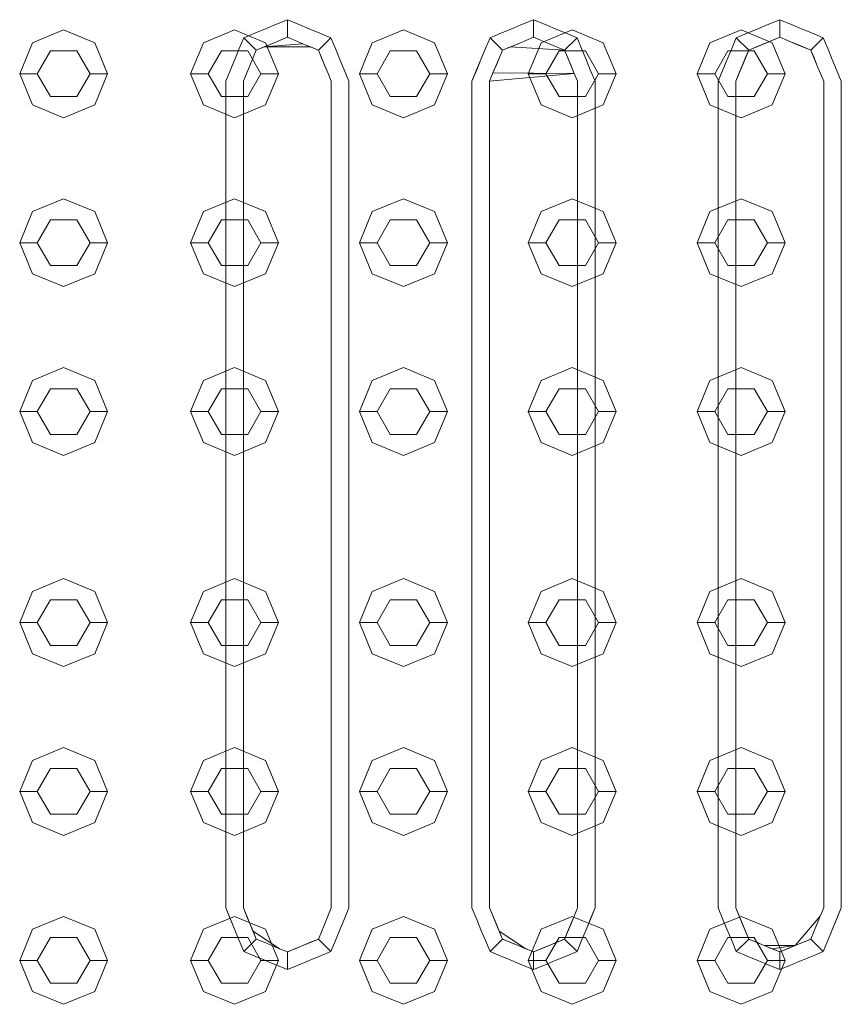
# Model space of a CAD drawing. Header units: millimetres. Extents: x 2 to 902, y -447 to 199.
# Tile 551 of 656: x 26.745 to 27.212, y 155.575 to 156.135. Entities that reach past the tile are written whole.
import ezdxf

# ---------------------------------------------------------------- set-up
doc = ezdxf.new("R2010")
doc.units = ezdxf.units.MM
doc.header["$MEASUREMENT"] = 0
doc.layers.add('IFC-Elemento construtivo genérico-Contorno', color=253, linetype='Continuous', lineweight=5)

msp = doc.modelspace()

# ---------------------------------------------------------------- linework, layer by layer
at = {"layer": 'IFC-Elemento construtivo genérico-Contorno', "color": 7, "lineweight": 5}
for p, q in [((26.87854, 156.12751), (26.88473, 156.13007)), ((26.88473, 156.13007), (26.89092, 156.13263)), ((26.89092, 156.13263), (26.89711, 156.1352)), ((26.89711, 156.1252), (26.89711, 156.1352)), ((26.89711, 156.1352), (26.90329, 156.13263)), ((26.90329, 156.13263), (26.90948, 156.13007)), ((26.90948, 156.13007), (26.91567, 156.12751)), ((27.01854, 156.12751), (27.02473, 156.13007)), ((27.02473, 156.13007), (27.03092, 156.13263)), ((27.03092, 156.13263), (27.03711, 156.1352)), ((27.03711, 156.1252), (27.03711, 156.1352)), ((27.03711, 156.1352), (27.04329, 156.13263)), ((27.04329, 156.13263), (27.04948, 156.13007)), ((27.04948, 156.13007), (27.05567, 156.12751)), ((27.15854, 156.12751), (27.16473, 156.13007)), ((27.16473, 156.13007), (27.17092, 156.13263)), ((27.17092, 156.13263), (27.17711, 156.1352)), ((27.17711, 156.1252), (27.17711, 156.1352)), ((27.17711, 156.1352), (27.18329, 156.13263)), ((27.18329, 156.13263), (27.18948, 156.13007)), ((27.18948, 156.13007), (27.19567, 156.12751)), ((26.75225, 156.1221), (26.76992, 156.12943)), ((26.76992, 156.12943), (26.7876, 156.1221)), ((26.84943, 156.1221), (26.86711, 156.12943)), ((26.86711, 156.12943), (26.88478, 156.1221)), ((26.86979, 156.11876), (26.87236, 156.12495)), ((26.87236, 156.12495), (26.87854, 156.12751)), ((26.87236, 156.12495), (26.87943, 156.11788)), ((26.88827, 156.12154), (26.89711, 156.1252)), ((26.89269, 156.12336), (26.89711, 156.1252)), ((26.89711, 156.1252), (26.90594, 156.12154)), ((26.89711, 156.1252), (26.90153, 156.12336)), ((26.91478, 156.11788), (26.92186, 156.12495)), ((26.91567, 156.12751), (26.92186, 156.12495)), ((26.92186, 156.12495), (26.92442, 156.11876)), ((26.94543, 156.1221), (26.96311, 156.12943)), ((26.96311, 156.12943), (26.98078, 156.1221)), ((27.00979, 156.11876), (27.01236, 156.12495)), ((27.01236, 156.12495), (27.01854, 156.12751)), ((27.01236, 156.12495), (27.01943, 156.11788)), ((27.02827, 156.12154), (27.03711, 156.1252)), ((27.03711, 156.1252), (27.04594, 156.12154)), ((27.04143, 156.1221), (27.05911, 156.12943)), ((27.05478, 156.11788), (27.06186, 156.12495)), ((27.05567, 156.12751), (27.06186, 156.12495)), ((27.05911, 156.12943), (27.07678, 156.1221)), ((27.06186, 156.12495), (27.06442, 156.11876)), ((27.13743, 156.1221), (27.15511, 156.12943)), ((27.14979, 156.11876), (27.15236, 156.12495)), ((27.15236, 156.12495), (27.15854, 156.12751)), ((27.15236, 156.12495), (27.15943, 156.11788)), ((27.15511, 156.12943), (27.17278, 156.1221)), ((27.15943, 156.11788), (27.17711, 156.1252)), ((27.16827, 156.12154), (27.17711, 156.1252)), ((27.17269, 156.12336), (27.17711, 156.1252)), ((27.17711, 156.1252), (27.18594, 156.12154)), ((27.17711, 156.1252), (27.18153, 156.12336)), ((27.19478, 156.11788), (27.20186, 156.12495)), ((27.19567, 156.12751), (27.20186, 156.12495)), ((27.20186, 156.12495), (27.20442, 156.11876)), ((26.74492, 156.10443), (26.75225, 156.1221)), ((26.7876, 156.1221), (26.79492, 156.10443)), ((26.84211, 156.10443), (26.84943, 156.1221)), ((26.86723, 156.11257), (26.86979, 156.11876)), ((26.87943, 156.11788), (26.88827, 156.12154)), ((26.87943, 156.11788), (26.88385, 156.1197)), ((26.88383, 156.1197), (26.90594, 156.12154)), ((26.88385, 156.1197), (26.88827, 156.12154)), ((26.88385, 156.1197), (26.91038, 156.1197)), ((26.88478, 156.1221), (26.89211, 156.10443)), ((26.88827, 156.12154), (26.89269, 156.12336)), ((26.90153, 156.12336), (26.90594, 156.12154)), ((26.90594, 156.12154), (26.91478, 156.11788)), ((26.91036, 156.1197), (26.91478, 156.11788)), ((26.92442, 156.11876), (26.92698, 156.11257)), ((26.93811, 156.10443), (26.94543, 156.1221)), ((26.98078, 156.1221), (26.98811, 156.10443)), ((27.00723, 156.11257), (27.00979, 156.11876)), ((27.01943, 156.11788), (27.02827, 156.12154)), ((27.01943, 156.11788), (27.02385, 156.1197)), ((27.02385, 156.1197), (27.05478, 156.11788)), ((27.03411, 156.10443), (27.04143, 156.1221)), ((27.04594, 156.12154), (27.05478, 156.11788)), ((27.06442, 156.11876), (27.06698, 156.11257)), ((27.07678, 156.1221), (27.08411, 156.10443)), ((27.13011, 156.10443), (27.13743, 156.1221)), ((27.14723, 156.11257), (27.14979, 156.11876)), ((27.15943, 156.11788), (27.16827, 156.12154)), ((27.15943, 156.11788), (27.16385, 156.1197)), ((27.16385, 156.1197), (27.17269, 156.12336)), ((27.17278, 156.1221), (27.18011, 156.10443)), ((27.18153, 156.12336), (27.19036, 156.1197)), ((27.18594, 156.12154), (27.19478, 156.11788)), ((27.19036, 156.1197), (27.19478, 156.11788)), ((27.20442, 156.11876), (27.20698, 156.11257)), ((26.75492, 156.10443), (26.76242, 156.11742)), ((26.76242, 156.11742), (26.77742, 156.11742)), ((26.77742, 156.11742), (26.78492, 156.10443)), ((26.85211, 156.10443), (26.85961, 156.11742)), ((26.85961, 156.11742), (26.87461, 156.11742)), ((26.87461, 156.11742), (26.88211, 156.10443)), ((26.876, 156.10958), (26.87943, 156.11788)), ((26.876, 156.10958), (26.87771, 156.11373)), ((26.87771, 156.11373), (26.87943, 156.11788)), ((26.91478, 156.11788), (26.91844, 156.10904)), ((26.91478, 156.11788), (26.91661, 156.11345)), ((26.91661, 156.11345), (26.92028, 156.10461)), ((26.94811, 156.10443), (26.95561, 156.11742)), ((26.95561, 156.11742), (26.97061, 156.11742)), ((26.97061, 156.11742), (26.97811, 156.10443)), ((27.01405, 156.1049), (27.01771, 156.11373)), ((27.016, 156.10958), (27.01771, 156.11373)), ((27.01771, 156.11373), (27.01943, 156.11788)), ((27.04411, 156.10443), (27.05161, 156.11742)), ((27.05161, 156.11742), (27.06661, 156.11742)), ((27.05478, 156.11788), (27.05844, 156.10904)), ((27.05478, 156.11788), (27.05661, 156.11345)), ((27.05661, 156.11345), (27.06028, 156.10461)), ((27.06661, 156.11742), (27.07411, 156.10443)), ((27.14011, 156.10443), (27.14761, 156.11742)), ((27.14761, 156.11742), (27.16261, 156.11742)), ((27.15211, 156.1002), (27.15943, 156.11788)), ((27.15405, 156.1049), (27.15943, 156.11788)), ((27.156, 156.10958), (27.15943, 156.11788)), ((27.156, 156.10958), (27.15771, 156.11373)), ((27.15771, 156.11373), (27.15943, 156.11788)), ((27.16261, 156.11742), (27.17011, 156.10443)), ((27.19478, 156.11788), (27.19844, 156.10904)), ((27.19478, 156.11788), (27.19661, 156.11345)), ((27.19661, 156.11345), (27.19844, 156.10904)), ((26.86483, 156.10677), (26.86723, 156.11257)), ((26.87405, 156.1049), (26.876, 156.10958)), ((26.91844, 156.10904), (26.92028, 156.10461)), ((26.92698, 156.11257), (26.92938, 156.10677)), ((27.00211, 156.1002), (27.00723, 156.11257)), ((27.00483, 156.10677), (27.00723, 156.11257)), ((27.01405, 156.1049), (27.016, 156.10958)), ((27.05844, 156.10904), (27.06028, 156.10461)), ((27.06698, 156.11257), (27.06938, 156.10677)), ((27.14483, 156.10677), (27.14723, 156.11257)), ((27.15405, 156.1049), (27.156, 156.10958)), ((27.19844, 156.10904), (27.20211, 156.1002)), ((27.19844, 156.10904), (27.20028, 156.10461)), ((27.20698, 156.11257), (27.20938, 156.10677)), ((26.74492, 156.10443), (26.75492, 156.10443)), ((26.74492, 156.10443), (26.75225, 156.08675)), ((26.75492, 156.10443), (26.76242, 156.09144)), ((26.77742, 156.09144), (26.78492, 156.10443)), ((26.78492, 156.10443), (26.79492, 156.10443)), ((26.7876, 156.08675), (26.79492, 156.10443)), ((26.84211, 156.10443), (26.85211, 156.10443)), ((26.84211, 156.10443), (26.84943, 156.08675)), ((26.85211, 156.10443), (26.85961, 156.09144)), ((26.86211, 156.1002), (26.86483, 156.10677)), ((26.87211, 156.1002), (26.87405, 156.1049)), ((26.87461, 156.09144), (26.88211, 156.10443)), ((26.88211, 156.10443), (26.89211, 156.10443)), ((26.88478, 156.08675), (26.89211, 156.10443)), ((26.92028, 156.10461), (26.92211, 156.1002)), ((26.92938, 156.10677), (26.93211, 156.1002)), ((26.93811, 156.10443), (26.94811, 156.10443)), ((26.93811, 156.10443), (26.94543, 156.08675)), ((26.94811, 156.10443), (26.95561, 156.09144)), ((26.97061, 156.09144), (26.97811, 156.10443)), ((26.97811, 156.10443), (26.98811, 156.10443)), ((26.98078, 156.08675), (26.98811, 156.10443)), ((27.00211, 156.1002), (27.00483, 156.10677)), ((27.01211, 156.1002), (27.01405, 156.1049)), ((27.01211, 156.1002), (27.06028, 156.10461)), ((27.01405, 156.1049), (27.06028, 156.10461)), ((27.03411, 156.10443), (27.04411, 156.10443)), ((27.03411, 156.10443), (27.04143, 156.08675)), ((27.04411, 156.10443), (27.05161, 156.09144)), ((27.06028, 156.10461), (27.06211, 156.1002)), ((27.06661, 156.09144), (27.07411, 156.10443)), ((27.06938, 156.10677), (27.07211, 156.1002)), ((27.07411, 156.10443), (27.08411, 156.10443)), ((27.07678, 156.08675), (27.08411, 156.10443)), ((27.13011, 156.10443), (27.14011, 156.10443)), ((27.13011, 156.10443), (27.13743, 156.08675)), ((27.14011, 156.10443), (27.14761, 156.09144)), ((27.14211, 156.1002), (27.14483, 156.10677)), ((27.15211, 156.1002), (27.15405, 156.1049)), ((27.16261, 156.09144), (27.17011, 156.10443)), ((27.17011, 156.10443), (27.18011, 156.10443)), ((27.17278, 156.08675), (27.18011, 156.10443)), ((27.20028, 156.10461), (27.20211, 156.1002)), ((27.20938, 156.10677), (27.21211, 156.1002)), ((26.86211, 155.6302), (26.86211, 156.1002)), ((26.87211, 155.6302), (26.87211, 156.1002)), ((26.92211, 155.6302), (26.92211, 156.1002)), ((26.93211, 155.6302), (26.93211, 156.1002)), ((27.00211, 155.6302), (27.00211, 156.1002)), ((27.01211, 155.6302), (27.01211, 156.1002)), ((27.06211, 155.6302), (27.06211, 156.1002)), ((27.07211, 155.6302), (27.07211, 156.1002)), ((27.14211, 155.6302), (27.14211, 156.1002)), ((27.15211, 155.6302), (27.15211, 156.1002)), ((27.20211, 155.6302), (27.20211, 156.1002)), ((27.21211, 155.6302), (27.21211, 156.1002)), ((26.76242, 156.09144), (26.77742, 156.09144)), ((26.85961, 156.09144), (26.87461, 156.09144)), ((26.95561, 156.09144), (26.97061, 156.09144)), ((27.05161, 156.09144), (27.06661, 156.09144)), ((27.14761, 156.09144), (27.16261, 156.09144)), ((26.75225, 156.08675), (26.76992, 156.07943)), ((26.76992, 156.07943), (26.7876, 156.08675)), ((26.84943, 156.08675), (26.86711, 156.07943)), ((26.86711, 156.07943), (26.88478, 156.08675)), ((26.94543, 156.08675), (26.96311, 156.07943)), ((26.96311, 156.07943), (26.98078, 156.08675)), ((27.04143, 156.08675), (27.05911, 156.07943)), ((27.05911, 156.07943), (27.07678, 156.08675)), ((27.13743, 156.08675), (27.15511, 156.07943)), ((27.15511, 156.07943), (27.17278, 156.08675)), ((26.75225, 156.02611), (26.76992, 156.03343)), ((26.76992, 156.03343), (26.7876, 156.02611)), ((26.84943, 156.02611), (26.86711, 156.03343)), ((26.86711, 156.03343), (26.88478, 156.02611)), ((26.94543, 156.02611), (26.96311, 156.03343)), ((26.96311, 156.03343), (26.98078, 156.02611)), ((27.04143, 156.02611), (27.05911, 156.03343)), ((27.05911, 156.03343), (27.07678, 156.02611)), ((27.13743, 156.02611), (27.15511, 156.03343)), ((27.15511, 156.03343), (27.17278, 156.02611)), ((26.74492, 156.00843), (26.75225, 156.02611)), ((26.7876, 156.02611), (26.79492, 156.00843)), ((26.84211, 156.00843), (26.84943, 156.02611)), ((26.88478, 156.02611), (26.89211, 156.00843)), ((26.93811, 156.00843), (26.94543, 156.02611)), ((26.98078, 156.02611), (26.98811, 156.00843)), ((27.03411, 156.00843), (27.04143, 156.02611)), ((27.07678, 156.02611), (27.08411, 156.00843)), ((27.13011, 156.00843), (27.13743, 156.02611)), ((27.17278, 156.02611), (27.18011, 156.00843)), ((26.75492, 156.00843), (26.76242, 156.02142)), ((26.76242, 156.02142), (26.77742, 156.02142)), ((26.77742, 156.02142), (26.78492, 156.00843)), ((26.85211, 156.00843), (26.85961, 156.02142)), ((26.85961, 156.02142), (26.87461, 156.02142)), ((26.87461, 156.02142), (26.88211, 156.00843)), ((26.94811, 156.00843), (26.95561, 156.02142)), ((26.95561, 156.02142), (26.97061, 156.02142)), ((26.97061, 156.02142), (26.97811, 156.00843)), ((27.04411, 156.00843), (27.05161, 156.02142)), ((27.05161, 156.02142), (27.06661, 156.02142)), ((27.06661, 156.02142), (27.07411, 156.00843)), ((27.14011, 156.00843), (27.14761, 156.02142)), ((27.14761, 156.02142), (27.16261, 156.02142)), ((27.16261, 156.02142), (27.17011, 156.00843)), ((26.74492, 156.00843), (26.75492, 156.00843)), ((26.74492, 156.00843), (26.75225, 155.99076)), ((26.75492, 156.00843), (26.76242, 155.99544)), ((26.77742, 155.99544), (26.78492, 156.00843)), ((26.78492, 156.00843), (26.79492, 156.00843)), ((26.7876, 155.99076), (26.79492, 156.00843)), ((26.84211, 156.00843), (26.85211, 156.00843)), ((26.84211, 156.00843), (26.84943, 155.99076)), ((26.85211, 156.00843), (26.85961, 155.99544)), ((26.87461, 155.99544), (26.88211, 156.00843)), ((26.88211, 156.00843), (26.89211, 156.00843)), ((26.88478, 155.99076), (26.89211, 156.00843)), ((26.93811, 156.00843), (26.94811, 156.00843)), ((26.93811, 156.00843), (26.94543, 155.99076)), ((26.94811, 156.00843), (26.95561, 155.99544)), ((26.97061, 155.99544), (26.97811, 156.00843)), ((26.97811, 156.00843), (26.98811, 156.00843)), ((26.98078, 155.99076), (26.98811, 156.00843)), ((27.03411, 156.00843), (27.04411, 156.00843)), ((27.03411, 156.00843), (27.04143, 155.99076)), ((27.04411, 156.00843), (27.05161, 155.99544)), ((27.06661, 155.99544), (27.07411, 156.00843)), ((27.07411, 156.00843), (27.08411, 156.00843)), ((27.07678, 155.99076), (27.08411, 156.00843)), ((27.13011, 156.00843), (27.14011, 156.00843)), ((27.13011, 156.00843), (27.13743, 155.99076)), ((27.14011, 156.00843), (27.14761, 155.99544)), ((27.16261, 155.99544), (27.17011, 156.00843)), ((27.17011, 156.00843), (27.18011, 156.00843)), ((27.17278, 155.99076), (27.18011, 156.00843)), ((26.75225, 155.99076), (26.76992, 155.98343)), ((26.76242, 155.99544), (26.77742, 155.99544)), ((26.76992, 155.98343), (26.7876, 155.99076)), ((26.84943, 155.99076), (26.86711, 155.98343)), ((26.85961, 155.99544), (26.87461, 155.99544)), ((26.86711, 155.98343), (26.88478, 155.99076)), ((26.94543, 155.99076), (26.96311, 155.98343)), ((26.95561, 155.99544), (26.97061, 155.99544)), ((26.96311, 155.98343), (26.98078, 155.99076)), ((27.04143, 155.99076), (27.05911, 155.98343)), ((27.05161, 155.99544), (27.06661, 155.99544)), ((27.05911, 155.98343), (27.07678, 155.99076)), ((27.13743, 155.99076), (27.15511, 155.98343)), ((27.14761, 155.99544), (27.16261, 155.99544)), ((27.15511, 155.98343), (27.17278, 155.99076)), ((26.75225, 155.93011), (26.76992, 155.93743)), ((26.76992, 155.93743), (26.7876, 155.93011)), ((26.84943, 155.93011), (26.86711, 155.93743)), ((26.86711, 155.93743), (26.88478, 155.93011)), ((26.94543, 155.93011), (26.96311, 155.93743)), ((26.96311, 155.93743), (26.98078, 155.93011)), ((27.04143, 155.93011), (27.05911, 155.93743)), ((27.05911, 155.93743), (27.07678, 155.93011)), ((27.13743, 155.93011), (27.15511, 155.93743)), ((27.15511, 155.93743), (27.17278, 155.93011)), ((26.74492, 155.91243), (26.75225, 155.93011)), ((26.7876, 155.93011), (26.79492, 155.91243)), ((26.84211, 155.91243), (26.84943, 155.93011)), ((26.88478, 155.93011), (26.89211, 155.91243)), ((26.93811, 155.91243), (26.94543, 155.93011)), ((26.98078, 155.93011), (26.98811, 155.91243)), ((27.03411, 155.91243), (27.04143, 155.93011)), ((27.07678, 155.93011), (27.08411, 155.91243)), ((27.13011, 155.91243), (27.13743, 155.93011)), ((27.17278, 155.93011), (27.18011, 155.91243)), ((26.75492, 155.91243), (26.76242, 155.92542)), ((26.76242, 155.92542), (26.77742, 155.92542)), ((26.77742, 155.92542), (26.78492, 155.91243)), ((26.85211, 155.91243), (26.85961, 155.92542)), ((26.85961, 155.92542), (26.87461, 155.92542)), ((26.87461, 155.92542), (26.88211, 155.91243)), ((26.94811, 155.91243), (26.95561, 155.92542)), ((26.95561, 155.92542), (26.97061, 155.92542)), ((26.97061, 155.92542), (26.97811, 155.91243)), ((27.04411, 155.91243), (27.05161, 155.92542)), ((27.05161, 155.92542), (27.06661, 155.92542)), ((27.06661, 155.92542), (27.07411, 155.91243)), ((27.14011, 155.91243), (27.14761, 155.92542)), ((27.14761, 155.92542), (27.16261, 155.92542)), ((27.16261, 155.92542), (27.17011, 155.91243)), ((26.74492, 155.91243), (26.75492, 155.91243)), ((26.74492, 155.91243), (26.75225, 155.89475)), ((26.75492, 155.91243), (26.76242, 155.89944)), ((26.77742, 155.89944), (26.78492, 155.91243)), ((26.78492, 155.91243), (26.79492, 155.91243)), ((26.7876, 155.89475), (26.79492, 155.91243)), ((26.84211, 155.91243), (26.85211, 155.91243)), ((26.84211, 155.91243), (26.84943, 155.89475)), ((26.85211, 155.91243), (26.85961, 155.89944)), ((26.87461, 155.89944), (26.88211, 155.91243)), ((26.88211, 155.91243), (26.89211, 155.91243)), ((26.88478, 155.89475), (26.89211, 155.91243)), ((26.93811, 155.91243), (26.94811, 155.91243)), ((26.93811, 155.91243), (26.94543, 155.89475)), ((26.94811, 155.91243), (26.95561, 155.89944)), ((26.97061, 155.89944), (26.97811, 155.91243)), ((26.97811, 155.91243), (26.98811, 155.91243)), ((26.98078, 155.89475), (26.98811, 155.91243)), ((27.03411, 155.91243), (27.04411, 155.91243)), ((27.03411, 155.91243), (27.04143, 155.89475)), ((27.04411, 155.91243), (27.05161, 155.89944)), ((27.06661, 155.89944), (27.07411, 155.91243)), ((27.07411, 155.91243), (27.08411, 155.91243)), ((27.07678, 155.89475), (27.08411, 155.91243)), ((27.13011, 155.91243), (27.14011, 155.91243)), ((27.13011, 155.91243), (27.13743, 155.89475)), ((27.14011, 155.91243), (27.14761, 155.89944)), ((27.16261, 155.89944), (27.17011, 155.91243)), ((27.17011, 155.91243), (27.18011, 155.91243)), ((27.17278, 155.89475), (27.18011, 155.91243)), ((26.75225, 155.89475), (26.76992, 155.88743)), ((26.76242, 155.89944), (26.77742, 155.89944)), ((26.76992, 155.88743), (26.7876, 155.89475)), ((26.84943, 155.89475), (26.86711, 155.88743)), ((26.85961, 155.89944), (26.87461, 155.89944)), ((26.86711, 155.88743), (26.88478, 155.89475)), ((26.94543, 155.89475), (26.96311, 155.88743)), ((26.95561, 155.89944), (26.97061, 155.89944)), ((26.96311, 155.88743), (26.98078, 155.89475)), ((27.04143, 155.89475), (27.05911, 155.88743)), ((27.05161, 155.89944), (27.06661, 155.89944)), ((27.05911, 155.88743), (27.07678, 155.89475)), ((27.13743, 155.89475), (27.15511, 155.88743)), ((27.14761, 155.89944), (27.16261, 155.89944)), ((27.15511, 155.88743), (27.17278, 155.89475)), ((26.75225, 155.81011), (26.76992, 155.81743)), ((26.76992, 155.81743), (26.7876, 155.81011)), ((26.84943, 155.81011), (26.86711, 155.81743)), ((26.86711, 155.81743), (26.88478, 155.81011)), ((26.94543, 155.81011), (26.96311, 155.81743)), ((26.96311, 155.81743), (26.98078, 155.81011)), ((27.04143, 155.81011), (27.05911, 155.81743)), ((27.05911, 155.81743), (27.07678, 155.81011)), ((27.13743, 155.81011), (27.15511, 155.81743)), ((27.15511, 155.81743), (27.17278, 155.81011)), ((26.74492, 155.79243), (26.75225, 155.81011)), ((26.75492, 155.79243), (26.76242, 155.80542)), ((26.76242, 155.80542), (26.77742, 155.80542)), ((26.77742, 155.80542), (26.78492, 155.79243)), ((26.7876, 155.81011), (26.79492, 155.79243)), ((26.84211, 155.79243), (26.84943, 155.81011)), ((26.85211, 155.79243), (26.85961, 155.80542)), ((26.85961, 155.80542), (26.87461, 155.80542)), ((26.87461, 155.80542), (26.88211, 155.79243)), ((26.88478, 155.81011), (26.89211, 155.79243)), ((26.93811, 155.79243), (26.94543, 155.81011)), ((26.94811, 155.79243), (26.95561, 155.80542)), ((26.95561, 155.80542), (26.97061, 155.80542)), ((26.97061, 155.80542), (26.97811, 155.79243)), ((26.98078, 155.81011), (26.98811, 155.79243)), ((27.03411, 155.79243), (27.04143, 155.81011)), ((27.04411, 155.79243), (27.05161, 155.80542)), ((27.05161, 155.80542), (27.06661, 155.80542)), ((27.06661, 155.80542), (27.07411, 155.79243)), ((27.07678, 155.81011), (27.08411, 155.79243)), ((27.13011, 155.79243), (27.13743, 155.81011)), ((27.14011, 155.79243), (27.14761, 155.80542)), ((27.14761, 155.80542), (27.16261, 155.80542)), ((27.16261, 155.80542), (27.17011, 155.79243)), ((27.17278, 155.81011), (27.18011, 155.79243)), ((26.74492, 155.79243), (26.75492, 155.79243)), ((26.74492, 155.79243), (26.75225, 155.77475)), ((26.75492, 155.79243), (26.76242, 155.77944)), ((26.77742, 155.77944), (26.78492, 155.79243)), ((26.78492, 155.79243), (26.79492, 155.79243)), ((26.7876, 155.77475), (26.79492, 155.79243)), ((26.84211, 155.79243), (26.85211, 155.79243)), ((26.84211, 155.79243), (26.84943, 155.77475)), ((26.85211, 155.79243), (26.85961, 155.77944)), ((26.87461, 155.77944), (26.88211, 155.79243)), ((26.88211, 155.79243), (26.89211, 155.79243)), ((26.88478, 155.77475), (26.89211, 155.79243)), ((26.93811, 155.79243), (26.94811, 155.79243)), ((26.93811, 155.79243), (26.94543, 155.77475)), ((26.94811, 155.79243), (26.95561, 155.77944)), ((26.97061, 155.77944), (26.97811, 155.79243)), ((26.97811, 155.79243), (26.98811, 155.79243)), ((26.98078, 155.77475), (26.98811, 155.79243)), ((27.03411, 155.79243), (27.04411, 155.79243)), ((27.03411, 155.79243), (27.04143, 155.77475)), ((27.04411, 155.79243), (27.05161, 155.77944)), ((27.06661, 155.77944), (27.07411, 155.79243)), ((27.07411, 155.79243), (27.08411, 155.79243)), ((27.07678, 155.77475), (27.08411, 155.79243)), ((27.13011, 155.79243), (27.14011, 155.79243)), ((27.13011, 155.79243), (27.13743, 155.77475)), ((27.14011, 155.79243), (27.14761, 155.77944)), ((27.16261, 155.77944), (27.17011, 155.79243)), ((27.17011, 155.79243), (27.18011, 155.79243)), ((27.17278, 155.77475), (27.18011, 155.79243)), ((26.76242, 155.77944), (26.77742, 155.77944)), ((26.85961, 155.77944), (26.87461, 155.77944)), ((26.95561, 155.77944), (26.97061, 155.77944)), ((27.05161, 155.77944), (27.06661, 155.77944)), ((27.14761, 155.77944), (27.16261, 155.77944)), ((26.75225, 155.77475), (26.76992, 155.76743)), ((26.76992, 155.76743), (26.7876, 155.77475)), ((26.84943, 155.77475), (26.86711, 155.76743)), ((26.86711, 155.76743), (26.88478, 155.77475)), ((26.94543, 155.77475), (26.96311, 155.76743)), ((26.96311, 155.76743), (26.98078, 155.77475)), ((27.04143, 155.77475), (27.05911, 155.76743)), ((27.05911, 155.76743), (27.07678, 155.77475)), ((27.13743, 155.77475), (27.15511, 155.76743)), ((27.15511, 155.76743), (27.17278, 155.77475)), ((26.75225, 155.71411), (26.76992, 155.72143)), ((26.76992, 155.72143), (26.7876, 155.71411)), ((26.84943, 155.71411), (26.86711, 155.72143)), ((26.86711, 155.72143), (26.88478, 155.71411)), ((26.94543, 155.71411), (26.96311, 155.72143)), ((26.96311, 155.72143), (26.98078, 155.71411)), ((27.04143, 155.71411), (27.05911, 155.72143)), ((27.05911, 155.72143), (27.07678, 155.71411)), ((27.13743, 155.71411), (27.15511, 155.72143)), ((27.15511, 155.72143), (27.17278, 155.71411)), ((26.74492, 155.69643), (26.75225, 155.71411)), ((26.7876, 155.71411), (26.79492, 155.69643)), ((26.84211, 155.69643), (26.84943, 155.71411)), ((26.88478, 155.71411), (26.89211, 155.69643)), ((26.93811, 155.69643), (26.94543, 155.71411)), ((26.98078, 155.71411), (26.98811, 155.69643)), ((27.03411, 155.69643), (27.04143, 155.71411)), ((27.07678, 155.71411), (27.08411, 155.69643)), ((27.13011, 155.69643), (27.13743, 155.71411)), ((27.17278, 155.71411), (27.18011, 155.69643)), ((26.75492, 155.69643), (26.76242, 155.70942)), ((26.76242, 155.70942), (26.77742, 155.70942)), ((26.77742, 155.70942), (26.78492, 155.69643)), ((26.85211, 155.69643), (26.85961, 155.70942)), ((26.85961, 155.70942), (26.87461, 155.70942)), ((26.87461, 155.70942), (26.88211, 155.69643)), ((26.94811, 155.69643), (26.95561, 155.70942)), ((26.95561, 155.70942), (26.97061, 155.70942)), ((26.97061, 155.70942), (26.97811, 155.69643)), ((27.04411, 155.69643), (27.05161, 155.70942)), ((27.05161, 155.70942), (27.06661, 155.70942)), ((27.06661, 155.70942), (27.07411, 155.69643)), ((27.14011, 155.69643), (27.14761, 155.70942)), ((27.14761, 155.70942), (27.16261, 155.70942)), ((27.16261, 155.70942), (27.17011, 155.69643)), ((26.74492, 155.69643), (26.75492, 155.69643)), ((26.74492, 155.69643), (26.75225, 155.67875)), ((26.75492, 155.69643), (26.76242, 155.68344)), ((26.77742, 155.68344), (26.78492, 155.69643)), ((26.78492, 155.69643), (26.79492, 155.69643)), ((26.7876, 155.67875), (26.79492, 155.69643)), ((26.84211, 155.69643), (26.85211, 155.69643)), ((26.84211, 155.69643), (26.84943, 155.67875)), ((26.85211, 155.69643), (26.85961, 155.68344)), ((26.87461, 155.68344), (26.88211, 155.69643)), ((26.88211, 155.69643), (26.89211, 155.69643)), ((26.88478, 155.67875), (26.89211, 155.69643)), ((26.93811, 155.69643), (26.94811, 155.69643)), ((26.93811, 155.69643), (26.94543, 155.67875)), ((26.94811, 155.69643), (26.95561, 155.68344)), ((26.97061, 155.68344), (26.97811, 155.69643)), ((26.97811, 155.69643), (26.98811, 155.69643)), ((26.98078, 155.67875), (26.98811, 155.69643)), ((27.03411, 155.69643), (27.04411, 155.69643)), ((27.03411, 155.69643), (27.04143, 155.67875)), ((27.04411, 155.69643), (27.05161, 155.68344)), ((27.06661, 155.68344), (27.07411, 155.69643)), ((27.07411, 155.69643), (27.08411, 155.69643)), ((27.07678, 155.67875), (27.08411, 155.69643)), ((27.13011, 155.69643), (27.14011, 155.69643)), ((27.13011, 155.69643), (27.13743, 155.67875)), ((27.14011, 155.69643), (27.14761, 155.68344)), ((27.16261, 155.68344), (27.17011, 155.69643)), ((27.17011, 155.69643), (27.18011, 155.69643)), ((27.17278, 155.67875), (27.18011, 155.69643)), ((26.76242, 155.68344), (26.77742, 155.68344)), ((26.85961, 155.68344), (26.87461, 155.68344)), ((26.95561, 155.68344), (26.97061, 155.68344)), ((27.05161, 155.68344), (27.06661, 155.68344)), ((27.14761, 155.68344), (27.16261, 155.68344)), ((26.75225, 155.67875), (26.76992, 155.67143)), ((26.76992, 155.67143), (26.7876, 155.67875)), ((26.84943, 155.67875), (26.86711, 155.67143)), ((26.86711, 155.67143), (26.88478, 155.67875)), ((26.94543, 155.67875), (26.96311, 155.67143)), ((26.96311, 155.67143), (26.98078, 155.67875)), ((27.04143, 155.67875), (27.05911, 155.67143)), ((27.05911, 155.67143), (27.07678, 155.67875)), ((27.13743, 155.67875), (27.15511, 155.67143)), ((27.15511, 155.67143), (27.17278, 155.67875)), ((26.86211, 155.6302), (26.86483, 155.62363)), ((26.86211, 155.6302), (26.86979, 155.61163)), ((26.87211, 155.6302), (26.87394, 155.62578)), ((26.87211, 155.6302), (26.87577, 155.62136)), ((26.91822, 155.6208), (26.92211, 155.6302)), ((26.92938, 155.62363), (26.93211, 155.6302)), ((27.00211, 155.6302), (27.00483, 155.62363)), ((27.01211, 155.6302), (27.01394, 155.62578)), ((27.01211, 155.6302), (27.01577, 155.62136)), ((27.05822, 155.6208), (27.06211, 155.6302)), ((27.06698, 155.61783), (27.07211, 155.6302)), ((27.06938, 155.62363), (27.07211, 155.6302)), ((27.14211, 155.6302), (27.14483, 155.62363)), ((27.15211, 155.6302), (27.15577, 155.62136)), ((27.15211, 155.6302), (27.15943, 155.61252)), ((27.15211, 155.6302), (27.15394, 155.62578)), ((27.20016, 155.6255), (27.20211, 155.6302)), ((27.20698, 155.61783), (27.21211, 155.6302)), ((27.20938, 155.62363), (27.21211, 155.6302)), ((26.75225, 155.61811), (26.76992, 155.62543)), ((26.76992, 155.62543), (26.7876, 155.61811)), ((26.84943, 155.61811), (26.86711, 155.62543)), ((26.86483, 155.62363), (26.86723, 155.61783)), ((26.86711, 155.62543), (26.88478, 155.61811)), ((26.87394, 155.62578), (26.8776, 155.61694)), ((26.87577, 155.62136), (26.87943, 155.61252)), ((26.91478, 155.61252), (26.91822, 155.6208)), ((26.9165, 155.61666), (26.91822, 155.6208)), ((26.92698, 155.61783), (26.92938, 155.62363)), ((26.94543, 155.61811), (26.96311, 155.62543)), ((26.96311, 155.62543), (26.98078, 155.61811)), ((27.00483, 155.62363), (27.00723, 155.61783)), ((27.01394, 155.62578), (27.0176, 155.61694)), ((27.01577, 155.62136), (27.01943, 155.61252)), ((27.04143, 155.61811), (27.05911, 155.62543)), ((27.05478, 155.61252), (27.05822, 155.6208)), ((27.0565, 155.61666), (27.06016, 155.6255)), ((27.05911, 155.62543), (27.07678, 155.61811)), ((27.06698, 155.61783), (27.06938, 155.62363)), ((27.13743, 155.61811), (27.15511, 155.62543)), ((27.14483, 155.62363), (27.14723, 155.61783)), ((27.15394, 155.62578), (27.15577, 155.62136)), ((27.15511, 155.62543), (27.17278, 155.61811)), ((27.15577, 155.62136), (27.1576, 155.61694)), ((27.15577, 155.62136), (27.15943, 155.61252)), ((27.18594, 155.60886), (27.20016, 155.6255)), ((27.1965, 155.61666), (27.20016, 155.6255)), ((27.20698, 155.61783), (27.20938, 155.62363)), ((26.74492, 155.60043), (26.75225, 155.61811)), ((26.7876, 155.61811), (26.79492, 155.60043)), ((26.84211, 155.60043), (26.84943, 155.61811)), ((26.86723, 155.61783), (26.86979, 155.61163)), ((26.8776, 155.61694), (26.87943, 155.61252)), ((26.8776, 155.61694), (26.89269, 155.60703)), ((26.88478, 155.61811), (26.89211, 155.60043)), ((26.91478, 155.61252), (26.9165, 155.61666)), ((26.92442, 155.61163), (26.92698, 155.61783)), ((26.93811, 155.60043), (26.94543, 155.61811)), ((26.98078, 155.61811), (26.98811, 155.60043)), ((27.00723, 155.61783), (27.00979, 155.61163)), ((27.0176, 155.61694), (27.01943, 155.61252)), ((27.0176, 155.61694), (27.03269, 155.60703)), ((27.03411, 155.60043), (27.04143, 155.61811)), ((27.05478, 155.61252), (27.0565, 155.61666)), ((27.06442, 155.61163), (27.06698, 155.61783)), ((27.07678, 155.61811), (27.08411, 155.60043)), ((27.13011, 155.60043), (27.13743, 155.61811)), ((27.14723, 155.61783), (27.14979, 155.61163)), ((27.1576, 155.61694), (27.15943, 155.61252)), ((27.17278, 155.61811), (27.18011, 155.60043)), ((27.19478, 155.61252), (27.1965, 155.61666)), ((27.20442, 155.61163), (27.20698, 155.61783)), ((26.75492, 155.60043), (26.76242, 155.61342)), ((26.76242, 155.61342), (26.77742, 155.61342)), ((26.77742, 155.61342), (26.78492, 155.60043)), ((26.85211, 155.60043), (26.85961, 155.61342)), ((26.85961, 155.61342), (26.87461, 155.61342)), ((26.86979, 155.61163), (26.87236, 155.60545)), ((26.87236, 155.60545), (26.87943, 155.61252)), ((26.87461, 155.61342), (26.88211, 155.60043)), ((26.87943, 155.61252), (26.88385, 155.61069)), ((26.88385, 155.61069), (26.88827, 155.60886)), ((26.88385, 155.61069), (26.89269, 155.60703)), ((26.89711, 155.6052), (26.91478, 155.61252)), ((26.90594, 155.60886), (26.91478, 155.61252)), ((26.90594, 155.60886), (26.91036, 155.61069)), ((26.91036, 155.61069), (26.91478, 155.61252)), ((26.91478, 155.61252), (26.92186, 155.60545)), ((26.92186, 155.60545), (26.92442, 155.61163)), ((26.94811, 155.60043), (26.95561, 155.61342)), ((26.95561, 155.61342), (26.97061, 155.61342)), ((26.97061, 155.61342), (26.97811, 155.60043)), ((27.00979, 155.61163), (27.01236, 155.60545)), ((27.01236, 155.60545), (27.01943, 155.61252)), ((27.01943, 155.61252), (27.02385, 155.61069)), ((27.01943, 155.61252), (27.02827, 155.60886)), ((27.02385, 155.61069), (27.02827, 155.60886)), ((27.03711, 155.6052), (27.05478, 155.61252)), ((27.04411, 155.60043), (27.05161, 155.61342)), ((27.04594, 155.60886), (27.05478, 155.61252)), ((27.04594, 155.60886), (27.05036, 155.61069)), ((27.05036, 155.61069), (27.05478, 155.61252)), ((27.05161, 155.61342), (27.06661, 155.61342)), ((27.05478, 155.61252), (27.06186, 155.60545)), ((27.06186, 155.60545), (27.06442, 155.61163)), ((27.06661, 155.61342), (27.07411, 155.60043)), ((27.14011, 155.60043), (27.14761, 155.61342)), ((27.14761, 155.61342), (27.16261, 155.61342)), ((27.14979, 155.61163), (27.15236, 155.60545)), ((27.15236, 155.60545), (27.15943, 155.61252)), ((27.15943, 155.61252), (27.16827, 155.60886)), ((27.15943, 155.61252), (27.16385, 155.61069)), ((27.16261, 155.61342), (27.17011, 155.60043)), ((27.16385, 155.61069), (27.16827, 155.60886)), ((27.18594, 155.60886), (27.19478, 155.61252)), ((27.18594, 155.60886), (27.19036, 155.61069)), ((27.19036, 155.61069), (27.19478, 155.61252)), ((27.19478, 155.61252), (27.20186, 155.60545)), ((27.20186, 155.60545), (27.20442, 155.61163)), ((26.87236, 155.60545), (26.87854, 155.60288)), ((26.88827, 155.60886), (26.89269, 155.60703)), ((26.89269, 155.60703), (26.89711, 155.6052)), ((26.89711, 155.6052), (26.90594, 155.60886)), ((26.89711, 155.6052), (26.90153, 155.60703)), ((26.89711, 155.5952), (26.89711, 155.6052)), ((26.90153, 155.60703), (26.90594, 155.60886)), ((26.91567, 155.60288), (26.92186, 155.60545)), ((27.01236, 155.60545), (27.01854, 155.60288)), ((27.02827, 155.60886), (27.03711, 155.6052)), ((27.02827, 155.60886), (27.03269, 155.60703)), ((27.03269, 155.60703), (27.03711, 155.6052)), ((27.03711, 155.6052), (27.04594, 155.60886)), ((27.03711, 155.6052), (27.04153, 155.60703)), ((27.03711, 155.5952), (27.03711, 155.6052)), ((27.04153, 155.60703), (27.04594, 155.60886)), ((27.05567, 155.60288), (27.06186, 155.60545)), ((27.15236, 155.60545), (27.15854, 155.60288)), ((27.16827, 155.60886), (27.18594, 155.60886)), ((27.16827, 155.60886), (27.17269, 155.60703)), ((27.16827, 155.60886), (27.17711, 155.6052)), ((27.17269, 155.60703), (27.18594, 155.60886)), ((27.17269, 155.60703), (27.17711, 155.6052)), ((27.17711, 155.6052), (27.18594, 155.60886)), ((27.17711, 155.6052), (27.18153, 155.60703)), ((27.17711, 155.5952), (27.17711, 155.6052)), ((27.18153, 155.60703), (27.18594, 155.60886)), ((27.19567, 155.60288), (27.20186, 155.60545)), ((26.74492, 155.60043), (26.75492, 155.60043)), ((26.74492, 155.60043), (26.75225, 155.58275)), ((26.75492, 155.60043), (26.76242, 155.58744)), ((26.77742, 155.58744), (26.78492, 155.60043)), ((26.78492, 155.60043), (26.79492, 155.60043)), ((26.7876, 155.58275), (26.79492, 155.60043)), ((26.84211, 155.60043), (26.85211, 155.60043)), ((26.84211, 155.60043), (26.84943, 155.58275)), ((26.85211, 155.60043), (26.85961, 155.58744)), ((26.87461, 155.58744), (26.88211, 155.60043)), ((26.87854, 155.60288), (26.88473, 155.60033)), ((26.88211, 155.60043), (26.89211, 155.60043)), ((26.88473, 155.60033), (26.89092, 155.59776)), ((26.88478, 155.58275), (26.89211, 155.60043)), ((26.90329, 155.59776), (26.90948, 155.60033)), ((26.90948, 155.60033), (26.91567, 155.60288)), ((26.93811, 155.60043), (26.94811, 155.60043)), ((26.93811, 155.60043), (26.94543, 155.58275)), ((26.94811, 155.60043), (26.95561, 155.58744)), ((26.97061, 155.58744), (26.97811, 155.60043)), ((26.97811, 155.60043), (26.98811, 155.60043)), ((26.98078, 155.58275), (26.98811, 155.60043)), ((27.01854, 155.60288), (27.02473, 155.60033)), ((27.02473, 155.60033), (27.03092, 155.59776)), ((27.03411, 155.60043), (27.04411, 155.60043)), ((27.03411, 155.60043), (27.04143, 155.58275)), ((27.04329, 155.59776), (27.04948, 155.60033)), ((27.04411, 155.60043), (27.05161, 155.58744)), ((27.04948, 155.60033), (27.05567, 155.60288)), ((27.06661, 155.58744), (27.07411, 155.60043)), ((27.07411, 155.60043), (27.08411, 155.60043)), ((27.07678, 155.58275), (27.08411, 155.60043)), ((27.13011, 155.60043), (27.14011, 155.60043)), ((27.13011, 155.60043), (27.13743, 155.58275)), ((27.14011, 155.60043), (27.14761, 155.58744)), ((27.15854, 155.60288), (27.16473, 155.60033)), ((27.16261, 155.58744), (27.17011, 155.60043)), ((27.16473, 155.60033), (27.17092, 155.59776)), ((27.17011, 155.60043), (27.18011, 155.60043)), ((27.17278, 155.58275), (27.18011, 155.60043)), ((27.18329, 155.59776), (27.18948, 155.60033)), ((27.18948, 155.60033), (27.19567, 155.60288)), ((26.89092, 155.59776), (26.89711, 155.5952)), ((26.89711, 155.5952), (26.90329, 155.59776)), ((27.03092, 155.59776), (27.03711, 155.5952)), ((27.03711, 155.5952), (27.04329, 155.59776)), ((27.17092, 155.59776), (27.17711, 155.5952)), ((27.17711, 155.5952), (27.18329, 155.59776)), ((26.76242, 155.58744), (26.77742, 155.58744)), ((26.85961, 155.58744), (26.87461, 155.58744)), ((26.95561, 155.58744), (26.97061, 155.58744)), ((27.05161, 155.58744), (27.06661, 155.58744)), ((27.14761, 155.58744), (27.16261, 155.58744)), ((26.75225, 155.58275), (26.76992, 155.57543)), ((26.76992, 155.57543), (26.7876, 155.58275)), ((26.84943, 155.58275), (26.86711, 155.57543)), ((26.86711, 155.57543), (26.88478, 155.58275)), ((26.94543, 155.58275), (26.96311, 155.57543)), ((26.96311, 155.57543), (26.98078, 155.58275)), ((27.04143, 155.58275), (27.05911, 155.57543)), ((27.05911, 155.57543), (27.07678, 155.58275)), ((27.13743, 155.58275), (27.15511, 155.57543)), ((27.15511, 155.57543), (27.17278, 155.58275))]:
    msp.add_line(p, q, dxfattribs=at)

doc.saveas('drawing.dxf')
